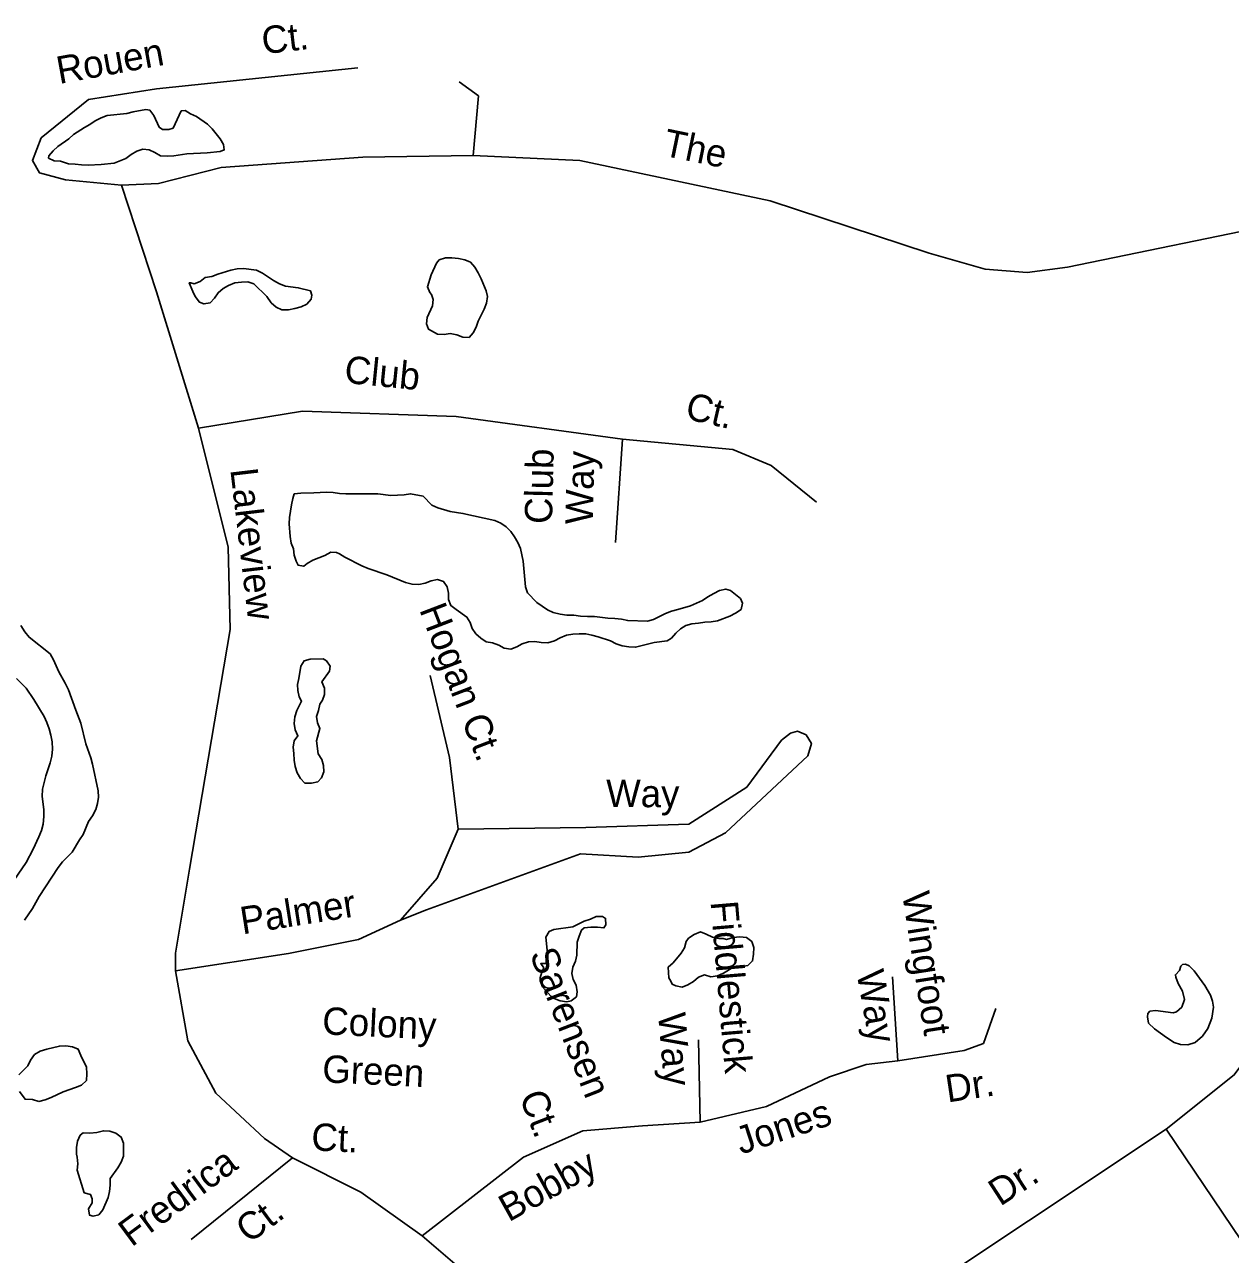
# Model space of a CAD drawing. Extents: x 1945482 to 2853149, y 66427 to 1015778.
# Drawn here: x 2327042 to 2329928, y 117706 to 120651 of the extents above; entities that cross this region are included whole.
import ezdxf

# ---------------------------------------------------------------- set-up
doc = ezdxf.new("R2010")
doc.units = 0
for name, color, linetype in [('Old_Level_10', 7, 'Continuous'), ('Old_Level_35', 7, 'Continuous'), ('Old_Level_60', 7, 'Continuous')]:
    doc.layers.add(name, color=color, linetype=linetype)

msp = doc.modelspace()

# ---------------------------------------------------------------- linework, layer by layer
at = {"layer": 'Old_Level_35'}
for points in [[(2330169.1, 120128.4), (2330107.2, 120166.1), (2330065.3, 120178.7), (2329537.8, 120069.8), (2329441.5, 120057.2), (2329341.1, 120065.6), (2329207.1, 120103.3), (2328826.1, 120229), (2328370.7, 120325.3), (2328115.3, 120337.9), (2327851.6, 120333.7), (2327512.5, 120308.6), (2327361.8, 120270.9), (2327273.8, 120266.7), (2327139.9, 120279.2), (2327077.1, 120296), (2327060.3, 120325.3), (2327081.3, 120379.8), (2327194.3, 120471.9), (2327357.6, 120497.1), (2327839, 120547.4)], [(2328115.3, 120337.9), (2328127.9, 120480.3), (2328081.8, 120513.8)], [(2327273.8, 120266.7), (2327357.6, 120011.1), (2327458, 119684.3), (2327529.2, 119399.5), (2327533.4, 119202.6), (2327436.3, 118628.6), (2327402.8, 118427.5), (2327402.8, 118385.7), (2327432.1, 118218.1), (2327499.1, 118092.4), (2327616.3, 117983.5), (2327683.3, 117937.4), (2327846.5, 117855.3), (2327993.1, 117750.5), (2328235.9, 117939.1), (2328378.2, 118001.9), (2328520.5, 118014.5), (2328658.7, 118022.9), (2328817.8, 118060.6), (2328968.5, 118131.8), (2329056.4, 118161.1), (2329131.8, 118169.5), (2329290.8, 118194.6), (2329336.9, 118211.4), (2329366.2, 118295.2)], [(2327993.1, 117750.5), (2328076.8, 117679.3), (2328131.2, 117616.5), (2328453.6, 117126.3), (2329773.9, 118006.1), (2329937.2, 118136), (2330029.3, 118261.6), (2330092.1, 118420.8), (2330100.5, 118483.7), (2330104.7, 118709.9), (2330108.9, 119567.9), (2330113, 119630.7), (2330121.4, 119890.5), (2330169.1, 120128.4)], [(2327458, 119684.3), (2327706.7, 119725.4), (2328075.1, 119712.8), (2328472.8, 119658.4), (2328736.6, 119633.2), (2328828.7, 119595.5), (2328937.5, 119507.6)], [(2328472.8, 119658.4), (2328456.1, 119411.2)], [(2327402.8, 118385.7), (2327673.2, 118426.7), (2327840.7, 118460.2), (2327941.1, 118506.3), (2328029.1, 118606.9), (2328079.3, 118724.2), (2328058.4, 118895.9), (2328012.3, 119092.8)], [(2328079.3, 118724.2), (2328384.9, 118728.3), (2328631.9, 118736.7), (2328770.1, 118824.7), (2328853.8, 118937.8), (2328874.7, 118954.6), (2328891.5, 118958.8), (2328912.4, 118950.4), (2328925, 118929.4), (2328916.6, 118900.1), (2328719.8, 118715.8), (2328631.9, 118669.7), (2328510.5, 118657.1), (2328372.3, 118665.5), (2328003.9, 118531.4), (2327941.1, 118506.3)], [(2329131.8, 118169.5), (2329119.2, 118370.6)], [(2328658.7, 118022.9), (2328654.5, 118219.8)], [(2329773.9, 118006.1), (2330856.5, 116401.6), (2330961.2, 116263.3), (2331053.3, 116162.8), (2331162.2, 116079), (2331333.8, 116053.9), (2331484.5, 116083.2)], [(2327683.3, 117937.4), (2327440.5, 117742.2)]]:
    msp.add_lwpolyline(points, dxfattribs=at)
at = {"layer": 'Old_Level_60'}
for points in [[(2327194, 120314.5), (2327178, 120314.8), (2327162.7, 120316.9), (2327146.7, 120317.8), (2327127.7, 120324.1), (2327112.5, 120324.6), (2327099, 120331.4), (2327099.5, 120336.7), (2327110, 120348.4), (2327121.5, 120358.8), (2327147.2, 120377.7), (2327158.5, 120387.6), (2327185, 120404.3), (2327198.2, 120411.4), (2327210.7, 120420.7), (2327224.7, 120428), (2327239.2, 120433.2), (2327286.5, 120438.4), (2327301.5, 120442), (2327331.5, 120447.6), (2327341.5, 120445.7), (2327351, 120433.5), (2327364, 120405.1), (2327371.5, 120399.5), (2327387, 120399.8), (2327397, 120402.8), (2327416.5, 120444.3), (2327426.2, 120445.5), (2327439, 120437.2), (2327453.5, 120430.7), (2327479.5, 120412.5), (2327491, 120401.5), (2327509.5, 120377.1), (2327517.5, 120363.9), (2327519.5, 120351.1), (2327509.5, 120347), (2327479, 120344.1), (2327430.2, 120341.6), (2327398.7, 120337), (2327383, 120336.1), (2327367.2, 120336.7), (2327353.7, 120344.7), (2327339.5, 120351.1), (2327324.5, 120352.4), (2327310, 120348), (2327296.7, 120339.9), (2327284.2, 120330.4), (2327256, 120319.1), (2327225, 120316.1), (2327194, 120314.5)], [(2328105.7, 119902.1), (2328090.5, 119902.3), (2328076.2, 119908), (2328060.7, 119911.1), (2328045.7, 119908.6), (2328030, 119909.4), (2328008.2, 119921.6), (2328003.7, 119934.7), (2328005, 119949.9), (2328017.7, 119977.8), (2328019.7, 119992.7), (2328017.2, 120000), (2328015.7, 120004.6), (2328011.5, 120009.8), (2328005.7, 120022.9), (2328015.2, 120052), (2328027.7, 120079.7), (2328034.2, 120088), (2328049, 120092.3), (2328064.2, 120092.7), (2328080, 120091.3), (2328095.2, 120087.9), (2328109, 120081.9), (2328119, 120070.3), (2328127.2, 120056.5), (2328134.5, 120042.2), (2328146.7, 120013.9), (2328149.5, 120000), (2328147.7, 119983.8), (2328141.7, 119969.6), (2328127.7, 119940.9), (2328122.2, 119926.7), (2328115.5, 119913), (2328105.7, 119902.1)], [(2327673, 119968.3), (2327657.5, 119968.4), (2327643.7, 119974.1), (2327632.2, 119984.9), (2327621.2, 120000), (2327590.2, 120030.2), (2327576.2, 120035.3), (2327560.5, 120034.6), (2327544.7, 120032.3), (2327530, 120026.4), (2327517, 120018.7), (2327505, 120008.9), (2327496.5, 119996.3), (2327485.5, 119984.9), (2327470.7, 119982.1), (2327460, 119986), (2327449.7, 120000), (2327444, 120012), (2327435.7, 120032.8), (2327439.5, 120032.9), (2327447.7, 120030), (2327462, 120035.9), (2327474.2, 120045.3), (2327489.5, 120048), (2327504.5, 120053.5), (2327535.5, 120063.1), (2327550.5, 120066.4), (2327565.7, 120066.8), (2327597, 120062.8), (2327611.5, 120056.2), (2327637.5, 120038.2), (2327651.7, 120030.3), (2327666, 120024.6), (2327696.7, 120020.9), (2327726.2, 120013.3), (2327729.5, 120002.8), (2327727.5, 119993.2), (2327717.2, 119981.4), (2327703.5, 119974.9), (2327688.5, 119971.1), (2327673, 119968.3)], [(2327691.5, 119365.9), (2327687.2, 119380.4), (2327685.7, 119395.5), (2327680, 119409.7), (2327677, 119425), (2327675.2, 119455.4), (2327676, 119470.6), (2327680.7, 119501.2), (2327683.7, 119516.3), (2327687.2, 119527.1), (2327702.5, 119529.2), (2327733.7, 119529.6), (2327764.7, 119531.1), (2327780, 119531), (2327795.7, 119528.5), (2327810.7, 119527.3), (2327871.7, 119527.8), (2327887.5, 119527.1), (2327918.7, 119523.7), (2327950, 119524.7), (2327965.5, 119527.6), (2327995.5, 119522), (2328016.7, 119500.3), (2328031.2, 119493.6), (2328060.5, 119485.2), (2328090.7, 119480.4), (2328167, 119463.7), (2328181.7, 119456.9), (2328194.5, 119448.1), (2328205.5, 119436.9), (2328214, 119424.4), (2328222.2, 119410.6), (2328228.7, 119396.5), (2328234.7, 119366.5), (2328240.5, 119305.1), (2328245.5, 119290.5), (2328267.5, 119267), (2328293, 119249.3), (2328307, 119243.3), (2328323.5, 119239.6), (2328339.5, 119237.1), (2328356, 119236.7), (2328372.5, 119234.6), (2328389, 119233.7), (2328405.5, 119233.8), (2328438, 119229.9), (2328454.5, 119229.3), (2328470.7, 119227.3), (2328485.5, 119224.1), (2328532.5, 119222.9), (2328547, 119226.9), (2328575.5, 119240.8), (2328590.2, 119246.4), (2328605.7, 119250.3), (2328635.7, 119259.6), (2328664.5, 119271.7), (2328677.5, 119281), (2328691.2, 119289.1), (2328705, 119296), (2328720.2, 119299.4), (2328731.7, 119296.2), (2328755.2, 119276.5), (2328760, 119265.3), (2328757, 119250.6), (2328743.5, 119241.8), (2328730, 119234.8), (2328700.5, 119223.5), (2328685.2, 119221), (2328669.7, 119219.9), (2328654.5, 119217.6), (2328639.2, 119216.3), (2328624.7, 119212.4), (2328611.7, 119204.4), (2328600.7, 119193.9), (2328590.5, 119182.1), (2328579.7, 119175.6), (2328549, 119171.1), (2328504, 119160.2), (2328488, 119161.2), (2328472.2, 119163.7), (2328457.7, 119168.5), (2328444, 119175.7), (2328414.7, 119185.4), (2328399.7, 119189.3), (2328385, 119192), (2328369.5, 119192.5), (2328354.2, 119191.7), (2328338.7, 119188.7), (2328324, 119182.4), (2328310, 119175.1), (2328294.5, 119170.9), (2328278.5, 119171.3), (2328262.7, 119173.5), (2328247.5, 119172.9), (2328233, 119168.2), (2328220, 119160.8), (2328205.2, 119155.3), (2328189.5, 119157.9), (2328176.5, 119165.4), (2328162, 119170.4)], [(2328162, 119170.4), (2328146.5, 119173.3), (2328133.7, 119182), (2328122, 119192.2), (2328113, 119204.7), (2328108, 119219), (2328100.5, 119232.3), (2328074.5, 119250.1), (2328062, 119260), (2328056.5, 119274.3), (2328056.2, 119289.6), (2328053, 119304.7), (2328044.5, 119317.4), (2328030.2, 119322.6), (2328015, 119318.8), (2328000.5, 119313.8), (2327985, 119310.7), (2327969, 119310.9), (2327953.2, 119315.4), (2327908.5, 119333.7), (2327863.7, 119348.7), (2327849.2, 119355.1), (2327808.2, 119375.5), (2327795.7, 119384.1), (2327788.5, 119386.7), (2327774.5, 119387.4), (2327760.5, 119380), (2327731.7, 119368.5), (2327718.2, 119360.3), (2327709.7, 119353.9), (2327696, 119356.8), (2327696, 119358.4), (2327691.5, 119365.9)], [(2327033, 119211.8), (2327042, 119197), (2327052.2, 119184), (2327102.7, 119144.3), (2327110.5, 119130), (2327123.5, 119101.6), (2327139, 119074.1), (2327146.5, 119058.2), (2327164, 119009.1), (2327176, 118978.4), (2327188.5, 118928.6), (2327200.2, 118895.4), (2327204.5, 118880), (2327217.7, 118816.5), (2327218.7, 118801.4), (2327216, 118786.2), (2327212, 118771.3), (2327204.2, 118756.3), (2327194.7, 118742.8), (2327182, 118711.9), (2327173.2, 118699.1), (2327155.2, 118669.6), (2327132.5, 118646.4), (2327121.7, 118632.7), (2327076.7, 118563.4), (2327060.5, 118534.2), (2327041.5, 118506.9)], [(2327728.2, 118834.9), (2327712.7, 118835), (2327701.7, 118845.8), (2327694, 118859.6), (2327689.5, 118874.5), (2327686.7, 118890.1), (2327686.5, 118905.4), (2327684.7, 118921.1), (2327687, 118935.8), (2327696, 118947.9), (2327689.5, 118962.2), (2327687, 118977.8), (2327688.2, 118993.8), (2327693.7, 119008.9), (2327704.5, 119030.8), (2327698.7, 119041.3), (2327695.7, 119056.5), (2327695, 119070.6), (2327698.2, 119085.3), (2327703.2, 119115.2), (2327710.7, 119127.4), (2327725, 119131.9), (2327756, 119132.7), (2327764.5, 119127.4), (2327773.2, 119115), (2327771.7, 119102.7), (2327753.5, 119077.2), (2327759.7, 119062.5), (2327759.5, 119046.7), (2327755, 119033), (2327748.2, 119023.7), (2327745.5, 119008.9), (2327740.7, 118994.6), (2327742.5, 118979.1), (2327748.5, 118965.2), (2327740.5, 118935.7), (2327744.2, 118904.8), (2327753, 118891.7), (2327757.2, 118876.9), (2327758, 118861.5), (2327752, 118847.1), (2327743.2, 118837.9), (2327728.2, 118834.9)], [(2327007.5, 118588.9), (2327045.5, 118645.1), (2327062, 118676.4), (2327076, 118706.3), (2327082, 118721.6), (2327086, 118736.7), (2327087.7, 118754.5), (2327088, 118771.9), (2327084, 118802.8), (2327084.2, 118820), (2327092.5, 118852), (2327103, 118883.2), (2327104.5, 118889.5), (2327106.7, 118899.7), (2327108.2, 118916.4), (2327107.5, 118933.9), (2327104.5, 118949.9), (2327100.5, 118964.4), (2327095.2, 118980.3), (2327088.5, 118994.2), (2327063.7, 119035.3), (2327045.7, 119062.1), (2327022.2, 119085.2)], [(2328339.5, 118310.9), (2328324, 118313.5), (2328309.5, 118318.9), (2328301.2, 118324.3), (2328281.2, 118347.1), (2328275.7, 118361.4), (2328275.5, 118368.4), (2328277, 118374.4), (2328280.2, 118384.7), (2328284.5, 118392.5), (2328277.2, 118402.6), (2328289.2, 118403.2), (2328292.2, 118418.9), (2328292.2, 118435), (2328289, 118466), (2328297.2, 118479.1), (2328308.5, 118483.9), (2328354.2, 118490.5), (2328381.5, 118504.6), (2328396, 118509.2), (2328410, 118515.7), (2328425.2, 118515.1), (2328432.5, 118510.8), (2328433, 118495.5), (2328428.5, 118488), (2328412.7, 118489.6), (2328397.2, 118489.9), (2328381.5, 118488.1), (2328374.7, 118483), (2328369.2, 118468.5), (2328364.5, 118453.7), (2328363.7, 118423), (2328360.5, 118408.5), (2328353.7, 118394), (2328351.5, 118378.9), (2328355, 118364.3), (2328361.7, 118350.6), (2328364.5, 118335.4), (2328362.5, 118323.1), (2328350.2, 118313.6), (2328339.5, 118310.9)], [(2328615.5, 118346.1), (2328600.5, 118349), (2328591.5, 118353.2), (2328588.5, 118360.6), (2328583.7, 118368.8), (2328582.5, 118394.3), (2328594, 118404.2), (2328613.5, 118427.6), (2328621.2, 118440.7), (2328625, 118455.3), (2328631.2, 118463.9), (2328644.7, 118472.7), (2328659.5, 118478.3), (2328673.5, 118473.4), (2328688, 118465.8), (2328703.7, 118463.1), (2328713.7, 118462.9), (2328722.2, 118460.6), (2328738, 118465.4), (2328753.5, 118467), (2328769.5, 118465.2), (2328782.2, 118455.2), (2328787.2, 118440.9), (2328786.7, 118424.9), (2328784.2, 118408.9), (2328773, 118398.1), (2328757.5, 118395.4), (2328741.2, 118395.5), (2328715, 118379.8), (2328700, 118373.1), (2328684, 118371.1), (2328669, 118375.8), (2328654.7, 118369.8), (2328643.2, 118359.6), (2328629.5, 118351.5), (2328615.5, 118346.1)], [(2329826.5, 118208.1), (2329808.2, 118208.7), (2329793.5, 118213.8), (2329774.7, 118225.3), (2329746.7, 118246.8), (2329732.2, 118260.1), (2329729.7, 118274.9), (2329730.5, 118283.3), (2329735.2, 118288.7), (2329749, 118290.7), (2329791, 118285.1), (2329799.2, 118287.4), (2329811.7, 118298.5), (2329818.5, 118316.8), (2329813.7, 118336.4), (2329803.2, 118355.1), (2329797.2, 118370.1), (2329796.5, 118376.1), (2329806, 118386.2), (2329809.2, 118396.8), (2329813.5, 118400.7), (2329820.5, 118400.9), (2329829.2, 118397.5), (2329841, 118385.6), (2329867, 118349.9), (2329880, 118327.3), (2329885.2, 118312.4), (2329887.7, 118298.5), (2329883.7, 118271.6), (2329874, 118247.2), (2329861, 118229), (2329844, 118213.5), (2329826.5, 118208.1)], [(2327027.5, 118136), (2327049.5, 118158.2), (2327056, 118171.8), (2327065, 118184.8), (2327079, 118192.6), (2327094.5, 118197.8), (2327125, 118205.3), (2327140.7, 118205.7), (2327156.2, 118203.4), (2327170.2, 118197.8), (2327176.2, 118182.7), (2327190, 118154.4), (2327191, 118138.5), (2327189.7, 118122.7), (2327177.7, 118111.9), (2327163.7, 118106), (2327133.7, 118095.9), (2327105.2, 118081.8), (2327090.5, 118076.4), (2327075.5, 118072.7)], [(2327075.5, 118072.7), (2327060.5, 118077.1), (2327043, 118077.7), (2327029.5, 118096)], [(2327206, 117797.7), (2327196.7, 117800.5), (2327195, 117815.6), (2327203, 117829.6), (2327203.5, 117839.3), (2327199.5, 117849.6), (2327184.5, 117854.1), (2327167.7, 117908.2), (2327169.2, 117923.5), (2327167.5, 117938.9), (2327165.7, 117946.7), (2327165.7, 117962.3), (2327168.2, 117977.1), (2327174.5, 117991.5), (2327181.7, 117997.7), (2327198.2, 117996.5), (2327214.2, 117998.5), (2327230.5, 118002.3), (2327245.5, 118001.3), (2327260.2, 117996.3), (2327273.2, 117987.1), (2327278.2, 117972.5), (2327278, 117941.6), (2327272.5, 117927.1), (2327264.5, 117913.3), (2327246.2, 117887.9), (2327246.2, 117872), (2327244.5, 117857.1), (2327241.5, 117842.2), (2327229, 117813.1), (2327219.2, 117801.4), (2327206, 117797.7)]]:
    msp.add_lwpolyline(points, dxfattribs=at)

# ---------------------------------------------------------------- texts
at = {"layer": 'Old_Level_10'}
for s, height, rotation, p in [('Ct.', 65.62, 6.6486, (2327613, 120579.8)), ('Rouen', 65.62, 10.297, (2327124.5, 120508.6)), ('The ', 65.62, 348.3023, (2328567, 120337.8)), ('Club ', 65.62, 354.2891, (2327805.2, 119793.5)), ('Ct.', 65.62, 347.0438, (2328620.2, 119707.6)), ('Club', 65.62, 88.6719, (2328304.1, 119454.7)), ('Way', 65.62, 88.6719, (2328401.7, 119453.8)), ('Lakeview', 65.62, 276.7255, (2327534, 119585.7)), ('Hogan Ct.', 65.62, 290.9786, (2327985.7, 119250.4)), ('Way', 65.62, 359.6871, (2328433.4, 118777.7)), ('Palmer', 65.62, 8.9926, (2327563.2, 118472.5)), ('Wingfoot ', 65.62, 278.8628, (2329142.1, 118569.6)), ('Fiddlestick', 65.617, 274.8135, (2328683.5, 118550.6)), ('Sarensen', 65.62, 291.2042, (2328250, 118425.7)), ('Way', 65.62, 280.2844, (2329032.8, 118381.1)), ('Colony', 65.62, 357.303, (2327753, 118233.4)), ('Way', 65.62, 274.8135, (2328557.9, 118282.4)), ('Green ', 65.62, 357.303, (2327753.1, 118118.5)), ('Dr.', 65.62, 8.5064, (2329251, 118070)), ('Ct.', 65.62, 291.2042, (2328225, 118084.8)), ('Jones', 65.62, 18.2975, (2328756.5, 117945)), ('Ct.', 65.62, 357.303, (2327726.9, 117955.5)), ('Fredrica', 65.62, 36.4576, (2327297.9, 117722.7)), ('Bobby', 65.62, 29.0898, (2328200.6, 117782.9)), ('Dr.', 65.62, 32.9954, (2329376.9, 117820.3)), ('Ct.', 65.62, 36.4576, (2327578.4, 117730.7))]:
    msp.add_text(s, height=height, rotation=rotation, dxfattribs=at).set_placement(p)

doc.saveas('drawing.dxf')
